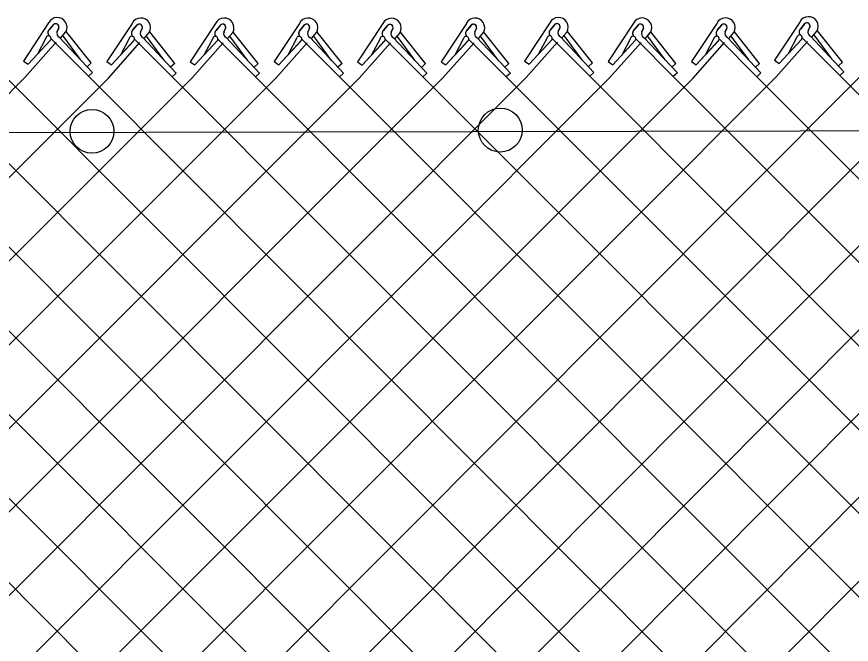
# Model space of a CAD drawing. Extents: x 0 to 1270, y 0 to 830.
# Drawn here: x 308.61 to 348.88, y 629.83 to 660.12 of the extents above; entities that cross this region are included whole.
import ezdxf

# ---------------------------------------------------------------- set-up
doc = ezdxf.new("R2010")
doc.units = 0
doc.layers.add('sb_Chainlink Fence', color=7, linetype='Continuous')
doc.layers.add('sb_Existing Structural Steel', color=7, linetype='Continuous')

msp = doc.modelspace()

# ---------------------------------------------------------------- linework, layer by layer
at = {"layer": 'sb_Chainlink Fence'}
for p, q in [((310.151, 659.824), (308.933, 657.98)), ((310.175, 659.49), (310.397, 659.753)), ((310.377, 659.732), (310.175, 659.49)), ((314.179, 659.802), (312.961, 657.957)), ((314.203, 659.467), (314.426, 659.731)), ((314.405, 659.709), (314.203, 659.467)), ((318.206, 659.799), (316.987, 657.954)), ((318.23, 659.464), (318.452, 659.728)), ((318.432, 659.706), (318.23, 659.464)), ((322.252, 659.8), (321.034, 657.956)), ((322.276, 659.466), (322.498, 659.729)), ((322.478, 659.708), (322.276, 659.466)), ((326.279, 659.79), (325.061, 657.946)), ((326.303, 659.456), (326.525, 659.719)), ((326.505, 659.698), (326.303, 659.456)), ((330.306, 659.798), (329.088, 657.954)), ((330.33, 659.464), (330.552, 659.728)), ((330.532, 659.706), (330.33, 659.464)), ((334.337, 659.828), (333.119, 657.984)), ((334.361, 659.494), (334.584, 659.757)), ((334.563, 659.736), (334.361, 659.494)), ((338.366, 659.806), (337.147, 657.961)), ((338.389, 659.471), (338.612, 659.735)), ((338.591, 659.713), (338.389, 659.471)), ((342.392, 659.803), (341.174, 657.958)), ((342.416, 659.469), (342.638, 659.732)), ((342.618, 659.71), (342.416, 659.469)), ((346.398, 659.865), (345.18, 658.02)), ((346.422, 659.53), (346.644, 659.794)), ((346.624, 659.772), (346.422, 659.53)), ((310.638, 659.589), (310.556, 659.412)), ((310.556, 659.418), (310.638, 659.585)), ((310.729, 659.094), (310.977, 659.387)), ((310.733, 659.099), (310.978, 659.388)), ((310.977, 659.387), (310.995, 659.421)), ((310.995, 659.421), (311.011, 659.458)), ((312.207, 657.892), (311.001, 659.409)), ((314.666, 659.566), (314.584, 659.389)), ((314.585, 659.396), (314.666, 659.562)), ((314.758, 659.072), (315.005, 659.365)), ((314.761, 659.076), (315.007, 659.366)), ((315.005, 659.365), (315.024, 659.399)), ((315.024, 659.399), (315.039, 659.435)), ((316.236, 657.869), (315.029, 659.387)), ((318.693, 659.564), (318.611, 659.386)), ((318.611, 659.393), (318.692, 659.56)), ((318.784, 659.069), (319.032, 659.362)), ((318.788, 659.073), (319.033, 659.363)), ((319.032, 659.362), (319.05, 659.396)), ((319.05, 659.396), (319.066, 659.433)), ((320.262, 657.866), (319.056, 659.384)), ((322.739, 659.565), (322.657, 659.388)), ((322.657, 659.394), (322.739, 659.561)), ((322.831, 659.07), (323.078, 659.363)), ((322.834, 659.075), (323.079, 659.365)), ((323.078, 659.363), (323.096, 659.398)), ((323.096, 659.398), (323.112, 659.434)), ((324.309, 657.868), (323.102, 659.385)), ((326.766, 659.555), (326.684, 659.378)), ((326.684, 659.384), (326.766, 659.551)), ((326.857, 659.06), (327.105, 659.353)), ((326.861, 659.065), (327.106, 659.354)), ((327.105, 659.353), (327.123, 659.387)), ((327.123, 659.387), (327.139, 659.424)), ((328.335, 657.858), (327.129, 659.375)), ((330.793, 659.563), (330.711, 659.386)), ((330.711, 659.392), (330.793, 659.559)), ((330.884, 659.068), (331.132, 659.362)), ((330.888, 659.073), (331.133, 659.363)), ((331.132, 659.362), (331.15, 659.396)), ((331.15, 659.396), (331.166, 659.432)), ((332.362, 657.866), (331.156, 659.383)), ((334.824, 659.593), (334.742, 659.416)), ((334.743, 659.422), (334.824, 659.589)), ((334.916, 659.098), (335.163, 659.391)), ((334.919, 659.103), (335.165, 659.392)), ((335.163, 659.391), (335.182, 659.425)), ((335.182, 659.425), (335.197, 659.462)), ((336.394, 657.896), (335.187, 659.413)), ((338.852, 659.571), (338.771, 659.393)), ((338.771, 659.4), (338.852, 659.566)), ((338.944, 659.076), (339.192, 659.369)), ((338.947, 659.08), (339.193, 659.37)), ((339.192, 659.369), (339.21, 659.403)), ((339.21, 659.403), (339.225, 659.439)), ((340.422, 657.873), (339.216, 659.391)), ((342.879, 659.568), (342.797, 659.391)), ((342.797, 659.397), (342.879, 659.564)), ((342.97, 659.073), (343.218, 659.366)), ((342.974, 659.078), (343.219, 659.367)), ((343.218, 659.366), (343.236, 659.4)), ((343.236, 659.4), (343.252, 659.437)), ((344.448, 657.871), (343.242, 659.388)), ((346.885, 659.629), (346.803, 659.452)), ((346.803, 659.458), (346.885, 659.625)), ((346.976, 659.135), (347.224, 659.428)), ((346.98, 659.139), (347.225, 659.429)), ((347.935, 658.098), (347.086, 659.253)), ((347.224, 659.428), (347.242, 659.462)), ((347.242, 659.462), (347.258, 659.498)), ((348.454, 657.932), (347.248, 659.45)), ((309.005, 657.186), (310.522, 658.895)), ((309.156, 657.827), (310.241, 658.996)), ((309.156, 657.827), (310.234, 658.989)), ((310.012, 659.096), (309.606, 658.321)), ((310.263, 659.071), (312.077, 657.249)), ((310.662, 659.142), (312.275, 657.429)), ((311.688, 658.058), (310.839, 659.213)), ((313.033, 657.163), (314.551, 658.872)), ((313.184, 657.805), (314.269, 658.974)), ((313.184, 657.805), (314.262, 658.967)), ((314.041, 659.074), (313.635, 658.298)), ((314.291, 659.048), (316.105, 657.227)), ((314.69, 659.12), (316.303, 657.406)), ((315.716, 658.035), (314.868, 659.19)), ((317.06, 657.161), (318.577, 658.869)), ((317.21, 657.802), (318.295, 658.971)), ((317.21, 657.802), (318.288, 658.964)), ((318.067, 659.071), (317.661, 658.295)), ((318.318, 659.045), (320.132, 657.224)), ((318.717, 659.117), (320.329, 657.403)), ((319.743, 658.032), (318.894, 659.187)), ((321.106, 657.162), (322.624, 658.871)), ((321.257, 657.803), (322.342, 658.972)), ((321.257, 657.803), (322.335, 658.965)), ((322.113, 659.073), (321.708, 658.297)), ((322.364, 659.047), (324.178, 657.226)), ((322.763, 659.118), (324.376, 657.405)), ((323.789, 658.034), (322.941, 659.189)), ((325.133, 657.152), (326.65, 658.861)), ((325.284, 657.793), (326.368, 658.962)), ((325.284, 657.793), (326.362, 658.955)), ((326.14, 659.062), (325.734, 658.287)), ((326.391, 659.037), (328.205, 657.215)), ((326.79, 659.108), (328.403, 657.395)), ((327.816, 658.024), (326.967, 659.179)), ((329.16, 657.16), (330.677, 658.869)), ((329.311, 657.802), (330.396, 658.97)), ((329.311, 657.802), (330.389, 658.963)), ((330.167, 659.071), (329.761, 658.295)), ((330.418, 659.045), (332.232, 657.224)), ((330.817, 659.116), (332.43, 657.403)), ((331.843, 658.032), (330.994, 659.187)), ((333.191, 657.19), (334.709, 658.899)), ((333.342, 657.831), (334.427, 659)), ((333.342, 657.831), (334.42, 658.993)), ((334.198, 659.1), (333.793, 658.325)), ((334.449, 659.075), (336.263, 657.253)), ((334.848, 659.146), (336.461, 657.433)), ((335.874, 658.062), (335.026, 659.217)), ((337.219, 657.168), (338.737, 658.876)), ((337.37, 657.809), (338.455, 658.978)), ((337.37, 657.809), (338.448, 658.971)), ((338.227, 659.078), (337.821, 658.302)), ((338.478, 659.052), (340.291, 657.231)), ((338.876, 659.124), (340.489, 657.41)), ((339.903, 658.039), (339.054, 659.194)), ((341.246, 657.165), (342.763, 658.874)), ((341.397, 657.806), (342.482, 658.975)), ((341.397, 657.806), (342.475, 658.968)), ((342.253, 659.075), (341.847, 658.299)), ((342.504, 659.05), (344.318, 657.228)), ((342.903, 659.121), (344.516, 657.408)), ((343.929, 658.037), (343.08, 659.192)), ((345.252, 657.226), (346.769, 658.935)), ((345.403, 657.868), (346.488, 659.036)), ((345.403, 657.868), (346.481, 659.03)), ((346.259, 659.137), (345.853, 658.361)), ((346.51, 659.111), (348.324, 657.29)), ((346.909, 659.182), (348.522, 657.469)), ((308.933, 657.98), (309.156, 657.827)), ((312.207, 657.892), (312.01, 657.712)), ((312.961, 657.957), (313.184, 657.805)), ((316.236, 657.869), (316.038, 657.69)), ((316.987, 657.954), (317.21, 657.802)), ((320.262, 657.866), (320.064, 657.687)), ((321.034, 657.956), (321.257, 657.803)), ((324.309, 657.868), (324.111, 657.689)), ((325.061, 657.946), (325.284, 657.793)), ((328.335, 657.858), (328.137, 657.678)), ((329.088, 657.954), (329.311, 657.802)), ((332.362, 657.866), (332.165, 657.687)), ((333.119, 657.984), (333.342, 657.831)), ((336.394, 657.896), (336.196, 657.716)), ((337.147, 657.961), (337.37, 657.809)), ((340.422, 657.873), (340.224, 657.694)), ((341.174, 657.958), (341.397, 657.806)), ((344.448, 657.871), (344.251, 657.691)), ((345.18, 658.02), (345.403, 657.868)), ((348.454, 657.932), (348.257, 657.753)), ((300, 657.257), (353.33, 603.776)), ((312.275, 657.429), (312.077, 657.249)), ((312.077, 657.249), (365.65, 603.512)), ((316.303, 657.406), (316.105, 657.227)), ((320.329, 657.403), (320.132, 657.224)), ((324.376, 657.405), (324.178, 657.226)), ((328.403, 657.395), (328.205, 657.215)), ((332.43, 657.403), (332.232, 657.224)), ((336.461, 657.433), (336.263, 657.253)), ((336.263, 657.253), (389.668, 603.71)), ((340.489, 657.41), (340.291, 657.231)), ((344.516, 657.408), (344.318, 657.228)), ((348.522, 657.469), (348.324, 657.29)), ((348.324, 657.29), (401.713, 603.783)), ((255.64, 603.753), (309.005, 657.186)), ((259.677, 603.784), (313.033, 657.163)), ((263.704, 603.776), (317.06, 657.161)), ((267.735, 603.746), (321.106, 657.162)), ((271.763, 603.768), (325.133, 657.152)), ((275.79, 603.771), (329.16, 657.16)), ((279.809, 603.713), (333.191, 657.19)), ((283.835, 603.723), (337.219, 657.168)), ((283.869, 657.227), (337.205, 603.755)), ((287.862, 603.715), (341.246, 657.165)), ((287.915, 657.229), (341.256, 603.809)), ((291.942, 657.219), (345.285, 603.832)), ((291.958, 603.8), (345.252, 657.226)), ((295.927, 603.712), (349.28, 657.204)), ((295.969, 657.227), (349.311, 603.835)), ((299.948, 603.71), (353.306, 657.201)), ((304.029, 657.234), (357.357, 603.786)), ((304.062, 603.674), (357.353, 657.203)), ((308.055, 657.231), (361.384, 603.778)), ((308.089, 603.684), (361.38, 657.192)), ((312.116, 603.676), (365.407, 657.201)), ((316.105, 657.227), (369.444, 603.771)), ((316.147, 603.646), (369.438, 657.23)), ((320.132, 657.224), (373.47, 603.773)), ((320.175, 603.669), (373.466, 657.208)), ((324.178, 657.226), (377.583, 603.738)), ((328.205, 657.215), (381.61, 603.748)), ((332.232, 657.224), (385.637, 603.739)), ((340.291, 657.231), (393.697, 603.732)), ((344.318, 657.228), (397.723, 603.735))]:
    msp.add_line(p, q, dxfattribs=at)
for centre, radius, start, end in [((310.57, 659.617), 0.468, 330.7731, 153.6798), ((314.599, 659.594), 0.468, 330.7731, 153.6798), ((318.625, 659.591), 0.468, 330.7731, 153.6798), ((322.671, 659.593), 0.468, 330.7731, 153.6798), ((330.725, 659.591), 0.468, 330.7731, 153.6798), ((334.756, 659.621), 0.468, 330.7731, 153.6798), ((338.785, 659.598), 0.468, 330.7731, 153.6798), ((342.811, 659.596), 0.468, 330.7731, 153.6798), ((346.817, 659.657), 0.468, 330.7731, 153.6798), ((310.493, 659.634), 0.152, 342.5148, 140.1368), ((310.494, 659.635), 0.152, 340.7344, 129.2174), ((314.522, 659.612), 0.152, 342.5148, 140.1368), ((314.522, 659.613), 0.152, 340.7344, 129.2174), ((318.548, 659.609), 0.152, 342.5148, 140.1368), ((318.548, 659.61), 0.152, 340.7344, 129.2174), ((322.594, 659.611), 0.152, 342.5148, 140.1368), ((322.595, 659.611), 0.152, 340.7344, 129.2174), ((326.698, 659.583), 0.468, 330.7731, 153.6798), ((326.621, 659.6), 0.152, 342.5148, 140.1368), ((326.622, 659.601), 0.152, 340.7344, 129.2174), ((330.648, 659.609), 0.152, 342.5148, 140.1368), ((330.649, 659.609), 0.152, 340.7344, 129.2174), ((334.679, 659.638), 0.152, 342.5148, 140.1368), ((334.68, 659.639), 0.152, 340.7344, 129.2174), ((338.708, 659.616), 0.152, 342.5148, 140.1368), ((338.708, 659.617), 0.152, 340.7344, 129.2174), ((342.734, 659.613), 0.152, 342.5148, 140.1368), ((342.735, 659.614), 0.152, 340.7344, 129.2174), ((346.74, 659.675), 0.152, 342.5148, 140.1368), ((346.741, 659.676), 0.152, 340.7344, 129.2174), ((310.304, 659.348), 0.192, 140.2017, 233.0053), ((310.31, 659.348), 0.195, 133.6672, 232.2344), ((310.75, 659.332), 0.209, 156.4833, 245.1578), ((314.333, 659.326), 0.192, 140.2017, 233.0053), ((314.338, 659.326), 0.195, 133.6672, 232.2344), ((314.778, 659.31), 0.209, 156.4833, 245.1578), ((318.359, 659.323), 0.192, 140.2017, 233.0053), ((318.365, 659.323), 0.195, 133.6672, 232.2344), ((318.805, 659.307), 0.209, 156.4833, 245.1578), ((322.406, 659.324), 0.192, 140.2017, 233.0053), ((322.411, 659.324), 0.195, 133.6672, 232.2344), ((322.851, 659.308), 0.209, 156.4833, 245.1578), ((326.432, 659.314), 0.192, 140.2017, 233.0053), ((326.438, 659.314), 0.195, 133.6672, 232.2344), ((326.878, 659.298), 0.209, 156.4833, 245.1578), ((330.459, 659.322), 0.192, 140.2017, 233.0053), ((330.465, 659.323), 0.195, 133.6672, 232.2344), ((330.905, 659.306), 0.209, 156.4833, 245.1578), ((334.491, 659.352), 0.192, 140.2017, 233.0053), ((334.496, 659.352), 0.195, 133.6672, 232.2344), ((334.936, 659.336), 0.209, 156.4833, 245.1578), ((338.519, 659.33), 0.192, 140.2017, 233.0053), ((338.524, 659.33), 0.195, 133.6672, 232.2344), ((338.964, 659.314), 0.209, 156.4833, 245.1578), ((342.545, 659.327), 0.192, 140.2017, 233.0053), ((342.551, 659.327), 0.195, 133.6672, 232.2344), ((342.991, 659.311), 0.209, 156.4833, 245.1578), ((346.551, 659.389), 0.192, 140.2017, 233.0053), ((346.557, 659.389), 0.195, 133.6672, 232.2344), ((346.997, 659.373), 0.209, 156.4833, 245.1578), ((310.138, 659.074), 0.128, 319.0215, 170.0696), ((314.167, 659.052), 0.128, 319.0215, 170.0696), ((318.193, 659.049), 0.128, 319.0215, 170.0696), ((322.239, 659.05), 0.128, 319.0215, 170.0696), ((326.266, 659.04), 0.128, 319.0215, 170.0696), ((330.293, 659.049), 0.128, 319.0215, 170.0696), ((334.324, 659.078), 0.128, 319.0215, 170.0696), ((338.353, 659.056), 0.128, 319.0215, 170.0696), ((342.379, 659.053), 0.128, 319.0215, 170.0696), ((346.385, 659.115), 0.128, 319.0215, 170.0696)]:
    msp.add_arc(centre, radius, start, end, dxfattribs=at)
at = {"layer": 'sb_Existing Structural Steel'}
msp.add_lwpolyline([(409.513, 654.731), (157.061, 654.221)], dxfattribs=at)
for centre in [(312.242, 654.592), (331.942, 654.651)]:
    msp.add_circle(centre, 1.06, dxfattribs=at)

doc.saveas('drawing.dxf')
